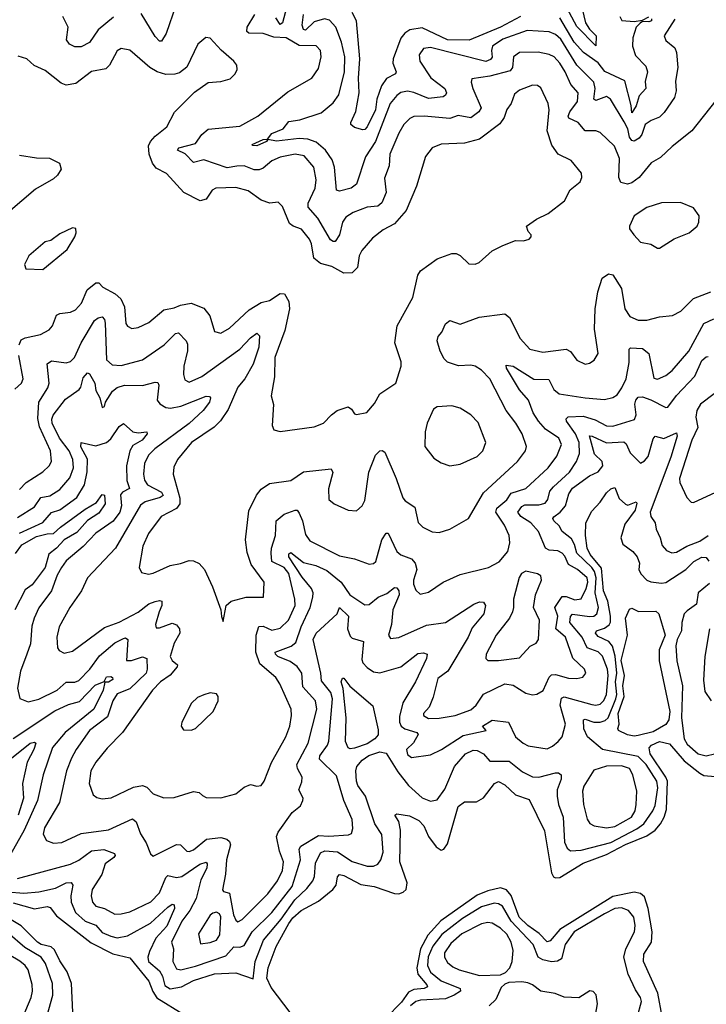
# Model space of a CAD drawing. Extents: x 1246230 to 1426786, y 660032 to 763141.
# Tile 480 of 566: x 1409155 to 1412396, y 698632 to 703280. Entities that reach past the tile are written whole.
import ezdxf

# ---------------------------------------------------------------- set-up
doc = ezdxf.new("R2010")
doc.units = 0

msp = doc.modelspace()

# ---------------------------------------------------------------- linework, layer by layer
at = {"layer": '0CON10XD'}
for points in [[(1411802.5, 703365), (1411826.6, 703265), (1411845, 703235.5), (1411876.6, 703205), (1411875, 703156.7), (1411785, 703247.6), (1411715, 703379.1)], [(1409892.6, 703347.4), (1409846.8, 703215), (1409825, 703178.8), (1409815, 703178.6), (1409795, 703200.9), (1409729.3, 703309.3)], [(1410414.3, 703335.7), (1410395, 703265.7), (1410385, 703257.2), (1410365, 703288.8)], [(1411175.1, 703185.1), (1411055, 703242.4), (1410997.1, 703232.9), (1410972.5, 703217.5), (1410955, 703193.8), (1410918.1, 703095), (1410916.8, 703075), (1410931.8, 703035), (1410929.4, 703025), (1410886.8, 703003.2), (1410862.3, 702967.7), (1410841, 702905), (1410835.4, 702855), (1410795, 702774.6), (1410785, 702762.6), (1410775, 702760.5), (1410735, 702771.6), (1410717.8, 702785), (1410718.2, 702795), (1410742.5, 702847.5), (1410757.6, 702935), (1410753.9, 703005), (1410760.2, 703095), (1410745.2, 703275.2), (1410724, 703315)], [(1409597.4, 703292.6), (1409525, 703232.7), (1409485, 703173.3), (1409445, 703152.3), (1409415, 703152.1), (1409390, 703165), (1409375.6, 703185), (1409383.9, 703245), (1409358.6, 703295)], [(1412441.4, 702898.6), (1412328.1, 702755), (1412235, 702682.5), (1412179.7, 702630.3), (1412136.5, 702605), (1412078.5, 702535), (1412045, 702510), (1412024, 702504), (1411992.6, 702512.6), (1411983.9, 702536.1), (1411985.6, 702625), (1411963, 702683), (1411895, 702747.8), (1411875, 702756.5), (1411825, 702756.5), (1411790.8, 702795), (1411747.3, 702815), (1411744.8, 702825), (1411752, 702845), (1411787.5, 702895), (1411791.3, 702935), (1411756.2, 702975), (1411730.2, 703035), (1411704.9, 703074.9), (1411677.5, 703105), (1411655, 703116.7), (1411603, 703127), (1411514, 703126), (1411486.8, 703105), (1411481.5, 703055), (1411471, 703039), (1411375, 703013.1), (1411289.5, 703000.5), (1411286.2, 702985), (1411293.6, 702955), (1411334, 702865), (1411322.7, 702845), (1411285, 702817.3), (1411225, 702828.4), (1411185, 702814.3), (1411064.7, 702825.3), (1411016, 702824), (1410996.4, 702813.6), (1410968.8, 702785), (1410945.3, 702745), (1410903, 702645), (1410898.8, 702591.2), (1410877.2, 702532.8), (1410885.3, 702465), (1410864, 702416), (1410845, 702400.3), (1410795, 702395.7), (1410729, 702371), (1410695, 702348.9), (1410679.5, 702325), (1410665, 702264.4), (1410645, 702233.5), (1410635, 702232.7), (1410621.9, 702241.9), (1410563.2, 702343.2), (1410516.8, 702395), (1410517.3, 702415), (1410549.7, 702485), (1410553.9, 702525), (1410543.1, 702585), (1410497.7, 702637.7), (1410455.3, 702645.3), (1410385, 702631.9), (1410345.2, 702614.8), (1410305, 702580), (1410285, 702571.7), (1410262.3, 702572.3), (1410215, 702590.9), (1410180.8, 702589.2), (1410135, 702581.2), (1410025, 702619.5), (1409975, 702606.6), (1409936.9, 702646.9), (1409900, 702665), (1409905.8, 702675), (1409985, 702695.6), (1410015, 702738.9), (1410045, 702763.5), (1410195, 702777.8), (1410280, 702825), (1410420.2, 702939.8), (1410535, 703004.4), (1410565, 703050), (1410578.8, 703105), (1410574.5, 703135), (1410555, 703156.9), (1410475, 703158.6), (1410413.3, 703195), (1410355, 703198.2), (1410304.8, 703214.8), (1410236.2, 703216.2), (1410228, 703225), (1410228.5, 703245), (1410265.7, 703304.3)], [(1412246.9, 703283.1), (1412196.5, 703205), (1412205, 703181.9), (1412248, 703148), (1412255.5, 703125.5), (1412261.9, 703055), (1412250.3, 702989.7), (1412254.5, 702944.4), (1412246.3, 702913.6), (1412197.8, 702842.2), (1412175, 702820.5), (1412135.3, 702804.7), (1412108.1, 702785), (1412092.2, 702737.8), (1412078.7, 702721.4), (1412055, 702707.3), (1412045, 702709.6), (1412033.8, 702726.1), (1412025, 702764.6), (1412008.7, 702798.7), (1411943.8, 702905), (1411925, 702917.8), (1411875, 702899.6), (1411865.7, 702905), (1411872, 702955), (1411865.4, 702985.4), (1411785, 703065.2), (1411709.1, 703189.1), (1411685, 703210), (1411655, 703222.4), (1411550.3, 703229.7), (1411435, 703188.9), (1411387.7, 703155), (1411381.6, 703135), (1411385, 703104.2), (1411377.3, 703092.7), (1411355, 703083.7), (1411095, 703148.4), (1411061.4, 703145), (1411040.9, 703115), (1411043.8, 703085), (1411095.9, 703005.9), (1411162.1, 702955), (1411170, 702935), (1411165.7, 702924.3), (1411153.4, 702916.6), (1411085, 702909.2), (1411015, 702937.4), (1410985, 702942.3), (1410955, 702936.8), (1410935, 702922.8), (1410903.9, 702885), (1410834.6, 702705.4), (1410787.1, 702632.9), (1410745, 702504.2), (1410720, 702485), (1410665, 702471.4), (1410651.4, 702475), (1410640.6, 702585), (1410629.5, 702619.5), (1410598.1, 702665), (1410555, 702702.9), (1410515, 702716.7), (1410475, 702720.2), (1410367, 702707), (1410325.9, 702714.1), (1410320, 702705), (1410275, 702685.7), (1410256, 702686), (1410251.9, 702691.9), (1410304.3, 702715), (1410325, 702715.7), (1410346.1, 702743.9), (1410398.5, 702765), (1410425, 702800), (1410477.9, 702807.9), (1410578.5, 702841.5), (1410635, 702887.3), (1410661.8, 702925), (1410688.3, 703035), (1410690.6, 703105), (1410675, 703174.4), (1410647.9, 703245), (1410617.9, 703277.9), (1410594.2, 703284.2), (1410545, 703270.5), (1410505, 703231.4), (1410495, 703234.3), (1410488.4, 703255), (1410495.4, 703305.4)], [(1411518.5, 703295), (1411425, 703245.5), (1411276.9, 703183.1), (1411175.1, 703185.1)], [(1412138, 703285), (1412137.8, 703275), (1412125, 703269.8), (1412095, 703272.3), (1412084.5, 703264.5), (1412065.5, 703245), (1412049.4, 703195), (1412047.2, 703155), (1412061.9, 703111.9), (1412110.6, 703060.6), (1412119.2, 703035), (1412107.9, 702987.9), (1412111.1, 702955), (1412079.4, 702920.6), (1412065, 702873.2), (1412045, 702840), (1412041.9, 702875), (1412012, 702992), (1411916.4, 703036.4), (1411885, 703077.5), (1411815.8, 703125.8), (1411772.4, 703175), (1411705, 703288.6)], [(1411987.3, 703295), (1411996.9, 703276.9), (1412055, 703271.9), (1412095, 703278.2), (1412125, 703293.3)], [(1409153, 701745), (1409161.6, 701768.4), (1409180.7, 701779.2), (1409254, 701795), (1409295, 701815.6), (1409310.9, 701835), (1409329.5, 701885), (1409345, 701893.1), (1409395, 701900), (1409418.5, 701911.5), (1409447.6, 701942.4), (1409474.4, 702005.6), (1409515, 702038), (1409528.3, 702038.3), (1409548.5, 702018.5), (1409606.2, 701986.2), (1409632.4, 701962.4), (1409650.7, 701925), (1409657, 701847), (1409665, 701834.3), (1409685, 701823.1), (1409715, 701827.8), (1409765, 701850.5), (1409835, 701911.1), (1409885, 701920.7), (1409915, 701933.2), (1409965, 701942.2), (1410025, 701918.9), (1410052.5, 701882.5), (1410075, 701808), (1410105, 701801.1), (1410145, 701823.5), (1410239.1, 701910.9), (1410295.2, 701944.8), (1410335, 701954.7), (1410385, 701987.1), (1410405, 701986.7), (1410425, 701950.8), (1410428.2, 701915), (1410406.8, 701813.2), (1410359.2, 701685), (1410357.9, 701595), (1410342, 701505), (1410354, 701464), (1410347.1, 701365), (1410354.2, 701345), (1410385, 701337.1), (1410545, 701358.9), (1410590, 701375), (1410626.7, 701415), (1410653.8, 701435), (1410705, 701452.2), (1410722.1, 701442.1), (1410735, 701420), (1410745, 701416.2), (1410794.2, 701425.8), (1410830.7, 701469.3), (1410855.8, 701515), (1410930, 701565), (1410955.8, 701645), (1410955.7, 701665), (1410926.5, 701755), (1410937.1, 701835), (1411011.1, 701968.9), (1411034.7, 702075), (1411047.3, 702095), (1411125, 702152.2), (1411195, 702176.9), (1411215, 702176.9), (1411235, 702167.1), (1411275, 702128), (1411305, 702127.1), (1411323.8, 702135), (1411385, 702190), (1411435, 702214), (1411495, 702237.5), (1411533, 702237), (1411560, 702245), (1411570, 702255), (1411570, 702265), (1411555, 702280), (1411547.5, 702305), (1411595, 702338.8), (1411650, 702365), (1411726.7, 702425), (1411753.3, 702476.7), (1411800, 702515), (1411808.1, 702535), (1411806.4, 702556.4), (1411757.5, 702615), (1411696.2, 702646.2), (1411667.5, 702687.5), (1411644.6, 702755), (1411653.6, 702855), (1411648.9, 702885), (1411615, 702958.8), (1411599.7, 702969.7), (1411575, 702970.8), (1411515, 702947.5), (1411490.9, 702929.1), (1411475.8, 702885), (1411455, 702856.2), (1411441.8, 702818.2), (1411422, 702788.1), (1411325, 702716.9), (1411255, 702698.1), (1411145, 702693.1), (1411102, 702675), (1411070.8, 702635), (1411028.8, 702495), (1410979.7, 702380.2), (1410924, 702316), (1410871.1, 702288.9), (1410820.3, 702249.7), (1410769.9, 702190.1), (1410758.2, 702165), (1410749.3, 702110.7), (1410725, 702085.9), (1410685, 702083.4), (1410628, 702115), (1410575, 702129.2), (1410542.9, 702155), (1410532.7, 702222.7), (1410523.8, 702245), (1410485, 702291.2), (1410445.8, 702305.8), (1410428.9, 702318.9), (1410395, 702398), (1410375, 702419.2), (1410335.6, 702414.4), (1410295, 702427.9), (1410233.3, 702473.3), (1410175, 702488.2), (1410081.2, 702485), (1410064.3, 702475), (1410035, 702432.5), (1410007.5, 702425), (1409930, 702465), (1409848, 702555), (1409799.1, 702579.1), (1409782.4, 702602.4), (1409766.1, 702645), (1409763.2, 702685), (1409772.3, 702705), (1409795, 702730.5), (1409850.6, 702775), (1409885.9, 702844.1), (1409980.9, 702939.1), (1410045, 702984), (1410105, 702989.2), (1410149.1, 703000.9), (1410172.5, 703025), (1410182.5, 703045), (1410180, 703065), (1410166.2, 703085), (1410106.8, 703136.8), (1410055, 703193.8), (1410034.1, 703195.9), (1409996.7, 703165), (1409943.8, 703056.2), (1409909.7, 703030.3), (1409887, 703023), (1409845, 703022.5), (1409804.2, 703035), (1409769.4, 703055), (1409675, 703135.8), (1409635, 703144.2), (1409615, 703134), (1409578.5, 703065), (1409561.8, 703048.3), (1409495, 703036.2), (1409420.9, 702979.1), (1409375, 702971.5), (1409351.2, 702981.2), (1409275, 703040), (1409223.7, 703063.7), (1409188.8, 703095), (1409148.1, 703108.1)], [(1409155, 702640.8), (1409235, 702628.8), (1409296.8, 702626.8), (1409343.2, 702603.2), (1409351.4, 702575), (1409333.7, 702546.3), (1409315, 702529.4), (1409229.8, 702480.2), (1409034.4, 702315.6)], [(1412175, 702202.5), (1412245, 702246.2), (1412315, 702274), (1412353.3, 702305), (1412361.2, 702325), (1412362, 702355), (1412335, 702392), (1412275, 702417.5), (1412185, 702415.6), (1412115, 702393.3), (1412056, 702355), (1412033.3, 702305), (1412033.9, 702293.9), (1412053.3, 702265), (1412085, 702230), (1412135, 702220), (1412165, 702202.5), (1412175, 702202.5)], [(1409265, 702101.4), (1409378.8, 702195), (1409416.2, 702255), (1409422.5, 702275), (1409420, 702295), (1409405, 702297.5), (1409345, 702270), (1409302, 702238), (1409275, 702232), (1409198.8, 702165), (1409177.5, 702125), (1409183.6, 702103.6), (1409265, 702101.4)], [(1410217.5, 701585), (1410185.3, 701545), (1410140, 701440), (1410103.7, 701386.3), (1410073, 701356.9), (1409966.4, 701285), (1409900, 701205), (1409882.7, 701167.3), (1409879.6, 701135), (1409911, 701021), (1409911.8, 700995), (1409895, 700973.1), (1409823.8, 700935), (1409762.7, 700855), (1409737.1, 700795), (1409720, 700695), (1409730, 700670), (1409762.7, 700662.7), (1409785, 700667.1), (1409865, 700704.5), (1409915, 700712.5), (1409955, 700727.8), (1409976.3, 700726.3), (1410002.7, 700712.7), (1410026.9, 700685), (1410065, 700603.3), (1410104.2, 700495), (1410107.5, 700462.5), (1410115, 700440), (1410130, 700515), (1410154.2, 700535.8), (1410225, 700553.8), (1410306.2, 700555), (1410310, 700625), (1410248, 700708), (1410228.5, 700765), (1410221.5, 700825), (1410237.4, 700962.6), (1410273.8, 701036.2), (1410295, 701064.5), (1410335, 701090.9), (1410435, 701105.5), (1410495, 701145.4), (1410625, 701160), (1410632.9, 701142.9), (1410613.5, 701065), (1410614, 701015), (1410640, 700995), (1410705, 700964.3), (1410745, 700962), (1410772.5, 700985), (1410785, 701010), (1410802.8, 701145), (1410835, 701224.3), (1410855, 701244.4), (1410866.5, 701246.5), (1410878.2, 701238.2), (1410931.8, 701115), (1410963.8, 701023.8), (1410975, 701008.9), (1411019.6, 700979.5), (1411036.4, 700906.4), (1411058, 700885), (1411102.6, 700862.6), (1411135, 700858.9), (1411186.2, 700875), (1411273.8, 700926.2), (1411343.9, 701046.1), (1411504.5, 701195), (1411541.9, 701245), (1411546.7, 701265), (1411526.2, 701325), (1411497.8, 701375), (1411450.7, 701435), (1411375, 701585.4), (1411335, 701626.2), (1411305, 701645.3), (1411285, 701649.7), (1411225.7, 701645.8), (1411175, 701663.9), (1411159.1, 701679.1), (1411140.7, 701715), (1411125.4, 701765), (1411130, 701785), (1411147.3, 701805), (1411165, 701844), (1411185, 701860.8), (1411235, 701842.9), (1411324.6, 701875.4), (1411445, 701891.1), (1411466.7, 701875), (1411517.5, 701775), (1411562.9, 701725), (1411625, 701711.5), (1411735, 701724.3), (1411754.4, 701714.4), (1411785, 701673.8), (1411825, 701654.3), (1411845, 701659.2), (1411866.4, 701673.6), (1411885.5, 701704.5), (1411868.8, 701818.8), (1411870.9, 701915), (1411884.6, 701995), (1411905, 702060), (1411935, 702080), (1411955, 702076), (1411995, 702011.2), (1412011.1, 701915), (1412035, 701880), (1412075, 701862.3), (1412115, 701861.8), (1412175, 701877.8), (1412236.6, 701883.4), (1412276, 701904), (1412335, 701964.6), (1412417.1, 701995)], [(1409145, 700930), (1409225, 700980.8), (1409254.6, 701025), (1409297.8, 701032.2), (1409345, 701062.8), (1409392, 701118), (1409410, 701165), (1409406, 701205), (1409388.6, 701245), (1409342.6, 701305), (1409309.4, 701375), (1409307.1, 701395), (1409313.5, 701413.5), (1409371.5, 701488.5), (1409436.1, 701535), (1409444.3, 701545.8), (1409455, 701590), (1409475, 701613.3), (1409485, 701609.2), (1409510, 701565), (1409515, 701530), (1409534.4, 701495), (1409545, 701450), (1409555, 701453.8), (1409560.8, 701475), (1409592.7, 701527.3), (1409615, 701544.6), (1409650, 701555), (1409735, 701554.2), (1409795, 701570), (1409807.3, 701567.3), (1409811.5, 701555), (1409805, 701484), (1409816.8, 701466.7), (1409845, 701450), (1409867, 701446.9), (1409915.3, 701455.3), (1410035, 701502.7), (1410051.9, 701501.9), (1410056.2, 701495), (1410051.2, 701475), (1410022, 701435), (1409955, 701374.5), (1409792.9, 701255), (1409763.2, 701225), (1409744.7, 701185), (1409740, 701135), (1409743.8, 701106.2), (1409758, 701085), (1409825, 701049.8), (1409833.3, 701035), (1409818.6, 701025), (1409748.2, 701005), (1409725, 700988.8), (1409608, 700785), (1409476.2, 700645), (1409447.5, 700585), (1409391.8, 700505), (1409342.3, 700415), (1409330.4, 700365), (1409334.4, 700315), (1409342.1, 700302.1), (1409365, 700290.6), (1409405, 700300), (1409555, 700410.7), (1409625, 700436.3), (1409715, 700484.3), (1409765, 700522.2), (1409795, 700534.2), (1409815, 700539.2), (1409825.5, 700535), (1409826.5, 700515), (1409813.7, 700485), (1409797.1, 700425), (1409800.2, 700410.2), (1409815, 700409.1), (1409875, 700431.3), (1409895, 700424.5), (1409910.4, 700405), (1409911.3, 700385), (1409885, 700336.9), (1409865.3, 700275), (1409875, 700255.5), (1409899.5, 700235), (1409898.8, 700225), (1409865, 700186.5), (1409820.3, 700155), (1409782.5, 700115), (1409641.2, 699915), (1409568.2, 699841.8), (1409515, 699775.5), (1409491.6, 699735), (1409483.8, 699675), (1409501.8, 699621.8), (1409519.2, 699609.2), (1409545, 699603.1), (1409586.6, 699606.6), (1409693, 699657), (1409735, 699664.5), (1409755, 699656.9), (1409785, 699625.8), (1409835, 699607.5), (1409885, 699609.4), (1409975, 699636.7), (1410001.8, 699631.8), (1410017.9, 699617.9), (1410035, 699608.1), (1410105, 699606.4), (1410175, 699626.4), (1410215, 699658), (1410245, 699670), (1410275, 699662.2), (1410295, 699665.7), (1410310, 699685), (1410344.2, 699774.2), (1410411.5, 699895), (1410430.3, 699945), (1410438.7, 699995), (1410436.1, 700025), (1410383.2, 700145), (1410363.6, 700175), (1410289.5, 700239.5), (1410270.2, 700295), (1410271, 700375), (1410283.8, 700416.1), (1410305, 700416.7), (1410345, 700398.4), (1410385, 700407.5), (1410424.8, 700445.2), (1410456.1, 700515), (1410454.3, 700545), (1410425, 700665.4), (1410404.1, 700694.1), (1410345, 700722.3), (1410342.6, 700762.6), (1410343.7, 700786.3), (1410362.1, 700845), (1410366, 700914), (1410403.8, 700946.2), (1410455.6, 700965.6), (1410465, 700964.4), (1410475, 700950.8), (1410490.3, 700915), (1410505, 700850), (1410525, 700820), (1410665, 700748.9), (1410735.4, 700735.4), (1410805, 700710.8), (1410825, 700712.5), (1410836.9, 700723.1), (1410864.3, 700825.7), (1410885, 700857.1), (1410895, 700855.7), (1410935, 700769.2), (1410953.5, 700753.5), (1411005, 700735.7), (1411022.2, 700715), (1411029.8, 700685), (1411014.7, 700635), (1411014.7, 700615), (1411025, 700587.5), (1411045, 700568.1), (1411085, 700578.5), (1411154.7, 700625.3), (1411235, 700661.4), (1411368.8, 700695), (1411418.6, 700721.4), (1411459.3, 700770.7), (1411469.1, 700810.9), (1411465.4, 700845), (1411444.1, 700895), (1411402.1, 700955), (1411406.7, 700975), (1411455, 701013.5), (1411475, 701046), (1411545, 701068.1), (1411650.4, 701165), (1411690.6, 701219.4), (1411712.2, 701275), (1411700.4, 701305), (1411636.8, 701346.8), (1411604.2, 701385), (1411578.7, 701425), (1411556.1, 701485), (1411515, 701532.7), (1411453.3, 701635), (1411451.2, 701648.8), (1411485, 701644.4), (1411582.7, 701582.7), (1411652.3, 701582.4), (1411675.9, 701535), (1411702.2, 701515), (1411824.6, 701495.4), (1411915, 701486.8), (1411955, 701496.2), (1411975, 701508.9), (1411998.1, 701541.9), (1412017.8, 701585), (1412032.6, 701662.6), (1412032, 701725), (1412038, 701732), (1412095, 701727.7), (1412124.5, 701705), (1412148.9, 701588.9), (1412165, 701583.8), (1412205, 701600.8), (1412235.2, 701624.8), (1412313.3, 701715), (1412384.5, 701845.5), (1412432.1, 701867.9)], [(1409155, 701062.7), (1409186.7, 701095), (1409265, 701145.5), (1409295, 701174.4), (1409305.4, 701195), (1409300.6, 701245), (1409249, 701359), (1409241.7, 701398.3), (1409246, 701475), (1409287.6, 701542.5), (1409294.2, 701565), (1409284.6, 701655.4), (1409305, 701669.5), (1409375, 701661.2), (1409395, 701666.4), (1409413.9, 701686.1), (1409445.6, 701755.6), (1409509, 701861), (1409525, 701873.6), (1409545, 701877.3), (1409555, 701865.7), (1409558.2, 701848.2), (1409564.7, 701675), (1409591.2, 701651.2), (1409635, 701648.6), (1409735.7, 701674.3), (1409837.7, 701745), (1409891.5, 701798.5), (1409905, 701801.5), (1409940.8, 701765), (1409948, 701748), (1409947.8, 701717.8), (1409930, 701645), (1409928, 701605), (1409935, 701580.8), (1409955, 701569.6), (1410015, 701596.4), (1410195, 701725.3), (1410245, 701778.2), (1410275, 701800.8), (1410288, 701788), (1410284.7, 701735), (1410257, 701655), (1410217.5, 701585)], [(1409133, 701537), (1409164.2, 701565), (1409172.5, 701585), (1409150.8, 701695)], [(1410945, 700364.6), (1411075, 700421.8), (1411165, 700434.5), (1411298.1, 700521.9), (1411325, 700531.8), (1411345, 700530), (1411354.6, 700514.5), (1411345.3, 700475), (1411290.9, 700409.1), (1411271.3, 700365), (1411176.2, 700205), (1411129.6, 700170.4), (1411107.5, 700082.5), (1411087.7, 700035), (1411060.6, 700005), (1411061.1, 699995), (1411085, 699980.9), (1411135, 699983.9), (1411210.6, 699995), (1411285, 700021.8), (1411309.3, 700045), (1411345, 700096.2), (1411445, 700145.8), (1411485, 700138.2), (1411545, 700100.6), (1411575, 700092.5), (1411596, 700096), (1411625.6, 700114.4), (1411653.8, 700176.2), (1411665, 700187.2), (1411685, 700189.2), (1411745, 700172.1), (1411785, 700170), (1411813.4, 700176.6), (1411828.1, 700195), (1411821.4, 700215), (1411766.6, 700266.6), (1411731.1, 700365), (1411685.6, 700405), (1411695.7, 700465), (1411680.7, 700505), (1411715, 700557.6), (1411735, 700556.8), (1411775, 700541.1), (1411805, 700546.7), (1411829.7, 700595), (1411836.5, 700625), (1411833.4, 700645), (1411788.6, 700685), (1411745, 700708.6), (1411727.8, 700747.8), (1411715, 700762.5), (1411695, 700772.7), (1411655, 700775.8), (1411637.1, 700785), (1411604.6, 700865), (1411567.7, 700905), (1411520, 700935), (1411506.6, 700955), (1411525, 700981.6), (1411539.1, 700990.9), (1411605, 700989.8), (1411635, 700998.2), (1411647.7, 701015), (1411657.8, 701055), (1411675, 701075.8), (1411750.2, 701145), (1411782.9, 701195), (1411797.7, 701232.3), (1411795.2, 701285), (1411778.2, 701325), (1411736.2, 701385), (1411734.6, 701395.5), (1411743.8, 701405), (1411815, 701408.3), (1411870.7, 701390.7), (1411925, 701363.5), (1411955, 701361.9), (1412057.4, 701392.6), (1412064.7, 701415), (1412058.3, 701465), (1412063.6, 701485), (1412075, 701499), (1412095, 701500.2), (1412135, 701486.6), (1412205, 701449.3), (1412215, 701451.3), (1412255, 701505.8), (1412342.1, 701597.9), (1412375, 701671.1), (1412395, 701689.5), (1412405, 701691.1)], [(1412433.2, 701515), (1412369.1, 701465), (1412350.9, 701435), (1412346.2, 701403.8), (1412356.5, 701355), (1412328.1, 701295), (1412269.2, 701115), (1412271.5, 701095), (1412304.6, 701024.6), (1412325, 701002.9), (1412335, 701001.4), (1412460.9, 701059.1)], [(1411185, 701174.4), (1411235, 701182.9), (1411315, 701218.6), (1411341.4, 701245), (1411355.8, 701285), (1411319.1, 701379.1), (1411284.5, 701414.5), (1411235, 701445.8), (1411195, 701457.1), (1411125, 701452.5), (1411108.6, 701441.4), (1411079.2, 701375), (1411069.2, 701335), (1411068, 701265), (1411110, 701210), (1411145, 701188.1), (1411185, 701174.4)], [(1409155, 700857.2), (1409265, 700906.5), (1409305, 700954.8), (1409345, 700966.1), (1409425.7, 701025), (1409461.3, 701085), (1409474.6, 701145.4), (1409475.2, 701205.2), (1409444.2, 701264.2), (1409445.8, 701284.2), (1409515, 701269.5), (1409565, 701284.5), (1409585, 701302.2), (1409625, 701360.5), (1409645, 701374.4), (1409689.2, 701335), (1409715, 701330.3), (1409755, 701335.6), (1409756.4, 701325), (1409733.5, 701295), (1409689.4, 701270.6), (1409674.7, 701245.3), (1409659.8, 701175), (1409661.2, 701105), (1409673, 701067), (1409640.6, 701049.4), (1409631.9, 701038.1), (1409636.3, 700985), (1409628.5, 700955), (1409597.1, 700912.9), (1409515, 700855.8), (1409455, 700793.8), (1409374.4, 700725.6), (1409352.1, 700695), (1409331.7, 700658.3), (1409305.7, 700584.3), (1409246.5, 700503.5), (1409224.1, 700455.9), (1409212.8, 700417.2), (1409206.1, 700333.9), (1409189.3, 700285), (1409158.7, 700205), (1409144.7, 700124.7), (1409155.5, 700075.5), (1409195, 700059.5), (1409245, 700073.4), (1409331.9, 700115), (1409375, 700152.6), (1409415, 700153.5), (1409435, 700160.6), (1409486.8, 700215), (1409532.8, 700277.2), (1409605, 700338.2), (1409645, 700359.3), (1409655, 700362.5), (1409665.3, 700355), (1409659.2, 700255), (1409683.8, 700255), (1409735, 700272), (1409755.3, 700265.3), (1409757.7, 700215), (1409752.7, 700195), (1409675, 700121.1), (1409615, 700097.6), (1409595.3, 700065), (1409569.9, 699990.1), (1409484.7, 699925), (1409422.5, 699835), (1409399.3, 699795), (1409377, 699735), (1409343.4, 699585), (1409272.6, 699465), (1409266.9, 699435), (1409282.5, 699405), (1409315, 699393.8), (1409355, 699395.4), (1409445, 699439.2), (1409575, 699456.4), (1409687.4, 699507.4), (1409705, 699494.3), (1409725, 699437.5), (1409751.9, 699395), (1409773, 699343), (1409785, 699331.2), (1409895, 699386.2), (1409915, 699384.5), (1409945, 699355.8), (1409955, 699353.6), (1409975, 699362.3), (1410037.8, 699412.2), (1410105, 699419.8), (1410132.4, 699412.4), (1410145, 699400.9), (1410149.6, 699385), (1410130.8, 699315), (1410126.9, 699246.9), (1410112.1, 699172.1), (1410117.5, 699165), (1410146.3, 699156.3), (1410164.9, 699054.9), (1410175, 699030), (1410185, 699021.8), (1410205, 699032.2), (1410326.8, 699153.2), (1410372.9, 699215), (1410395, 699263.3), (1410401, 699305), (1410381.4, 699355), (1410368, 699425), (1410375.9, 699445), (1410442.1, 699537.9), (1410480, 699570), (1410492.5, 699595), (1410492.9, 699605), (1410472.5, 699645), (1410487.4, 699682.6), (1410488, 699705), (1410465.8, 699745), (1410463.3, 699765), (1410517.2, 699865), (1410558.4, 700025), (1410551.3, 700065), (1410491.7, 700131.7), (1410486.5, 700195), (1410465, 700227.8), (1410431.3, 700251.3), (1410374.5, 700275), (1410362.7, 700285), (1410361.1, 700295), (1410437.1, 700322.9), (1410459.3, 700340.7), (1410483.7, 700415), (1410526.4, 700505), (1410538.4, 700555), (1410540, 700575), (1410532.5, 700595), (1410489, 700649), (1410426.1, 700745), (1410425, 700759.4), (1410434.4, 700765.6), (1410495, 700717.6), (1410553.4, 700703.4), (1410605, 700680.2), (1410673.2, 700625), (1410714.2, 700565), (1410785, 700518.5), (1410805, 700519.1), (1410846.9, 700555), (1410888.2, 700571.8), (1410925, 700600), (1410935, 700598.5), (1410945.6, 700585), (1410946.5, 700565), (1410917.2, 700495), (1410909.5, 700425), (1410896.7, 700375), (1410905, 700360), (1410945, 700364.6)], [(1409145, 699225.7), (1409395, 699293.5), (1409435, 699312.3), (1409495, 699357.4), (1409552.9, 699362.9), (1409602.9, 699345), (1409606.2, 699335), (1409599.1, 699325), (1409558.2, 699295), (1409543.8, 699245), (1409496.7, 699175), (1409492, 699145), (1409499.6, 699115), (1409515, 699096.2), (1409555, 699084.1), (1409605, 699058.4), (1409635, 699058.8), (1409675, 699068.8), (1409775, 699116.5), (1409815, 699158.2), (1409845, 699231.5), (1409855, 699240), (1409895, 699231.2), (1409920.9, 699235), (1410005, 699293.4), (1410035, 699303.1), (1410040.4, 699295), (1410038.2, 699275), (1410010.4, 699219.6), (1409987.8, 699132.2), (1409959, 699075), (1409921.4, 699025), (1409871.5, 698925), (1409880.8, 698895), (1409877.6, 698835), (1409895, 698799.5), (1409916.2, 698795), (1409985, 698812.1), (1410128.1, 698861.9), (1410166.2, 698903.8), (1410195, 698902.4), (1410215, 698909.7), (1410252.9, 698975), (1410346, 699065), (1410441.5, 699188.5), (1410480.8, 699315), (1410474.7, 699365), (1410481.9, 699378.1), (1410565, 699429.4), (1410615, 699426.3), (1410707.5, 699432.5), (1410720.9, 699439.1), (1410727.7, 699462.3), (1410724.3, 699505), (1410685, 699593.8), (1410650.2, 699710.2), (1410570.1, 699790.1), (1410571.9, 699805), (1410608.3, 699855), (1410615.2, 699875), (1410632.1, 700075), (1410624.5, 700105), (1410579.1, 700159.1), (1410576.4, 700195), (1410540.6, 700355), (1410555.3, 700384.7), (1410654.1, 700475), (1410665, 700505.4), (1410707.8, 700465), (1410702.7, 700405), (1410715, 700370.9), (1410725, 700360.4), (1410777.5, 700345), (1410770.7, 700260.7), (1410774.8, 700244.8), (1410795, 700222.1), (1410825, 700202.3), (1410855, 700197.8), (1410877.3, 700202.7), (1410954.2, 700225.8), (1411035, 700288), (1411061.2, 700291.2), (1411078, 700285), (1411076.2, 700265), (1411024.2, 700155), (1410963.5, 700055), (1410948.7, 699991.3), (1410948.2, 699965), (1410956.1, 699945), (1410973.5, 699933.5), (1411030, 699915), (1411035.6, 699905.6), (1411013.3, 699866.7), (1410980.4, 699835), (1410985, 699812.2), (1411005, 699798.2), (1411095, 699809.4), (1411145.8, 699835), (1411248.8, 699901.2), (1411357.5, 699925), (1411340, 699945), (1411385, 699974.1), (1411462.2, 699965), (1411495.6, 699895.6), (1411531.2, 699865), (1411555, 699853.1), (1411645, 699838.9), (1411669.7, 699850.2), (1411696.5, 699873.5), (1411716.4, 699895), (1411731.6, 699955), (1411705.6, 700045), (1411712.1, 700077.9), (1411725, 700084.2), (1411855, 700048), (1411875, 700044.8), (1411895, 700049.7), (1411912.7, 700067.3), (1411925.2, 700095), (1411932.9, 700185), (1411929.5, 700215), (1411906.4, 700276.4), (1411885, 700296.3), (1411833.7, 700315), (1411810, 700365), (1411751.5, 700435), (1411755, 700462.9), (1411765, 700473.5), (1411845, 700462.4), (1411865.4, 700464.6), (1411879.7, 700475), (1411886.9, 700505), (1411871.8, 700575), (1411875.7, 700645.7), (1411868.8, 700675), (1411855.9, 700695), (1411785, 700762.6), (1411773.7, 700803.7), (1411759.5, 700829.5), (1411715.4, 700865), (1411701.7, 700891.7), (1411676.2, 700915), (1411670.9, 700925), (1411676.4, 700933.6), (1411705.8, 700955), (1411732.1, 700985), (1411747.6, 701042.5), (1411765, 701068.7), (1411845, 701127.3), (1411885, 701146.4), (1411907.1, 701175), (1411904.5, 701195), (1411868.7, 701228.7), (1411844.8, 701315.2), (1411857.1, 701315), (1411925, 701282.4), (1412007.1, 701287.1), (1412017.5, 701277.5), (1412036, 701235), (1412085, 701186.5), (1412105, 701197.3), (1412120.9, 701219.1), (1412145, 701302), (1412155, 701314.2), (1412195, 701303.8), (1412255, 701330), (1412258.5, 701315), (1412228.1, 701215), (1412131.4, 700955), (1412134.4, 700934.4), (1412154.6, 700905), (1412159.3, 700875), (1412178.2, 700835), (1412187.5, 700797.5), (1412207.5, 700775), (1412233.8, 700763.8), (1412255, 700766.2), (1412304.8, 700795.2), (1412365, 700819.2), (1412405, 700845.7)], [(1409135, 700761.1), (1409165, 700801.1), (1409235, 700840.7), (1409285, 700854), (1409315, 700854.4), (1409348.4, 700885), (1409465, 700970), (1409518.5, 701001.5), (1409545, 701039.2), (1409556.2, 701036.2), (1409558.6, 700995), (1409529.2, 700950.8), (1409475, 700915.5), (1409425, 700860), (1409365.1, 700824.9), (1409328.5, 700785), (1409292.3, 700757.7), (1409274.9, 700695), (1409215, 700612.4), (1409181.7, 700588.3), (1409132.8, 700495)], [(1411895, 699964.1), (1411918.1, 699971.9), (1411932.4, 699985), (1411969, 700075), (1411973.8, 700095), (1411967.9, 700155), (1411974.2, 700195.8), (1411965.8, 700275.8), (1411953.8, 700323.8), (1411935.3, 700345), (1411885, 700369.2), (1411873, 700385), (1411877.3, 700395), (1411915, 700408), (1411936.8, 700423.2), (1411943.3, 700436.7), (1411944.1, 700465), (1411931.9, 700535), (1411911.5, 700585), (1411901.5, 700691.5), (1411848.4, 700755), (1411834.3, 700785), (1411825.5, 700845), (1411826.8, 700905), (1411855, 700960.8), (1411895, 701003.3), (1411925, 701046.4), (1411945, 701066.2), (1411965, 701072), (1411985, 701020.8), (1412015, 700994), (1412025, 700988), (1412065, 701003.8), (1412068.5, 700998.5), (1412060, 700965), (1412011, 700899), (1411992.3, 700835), (1412002.5, 700805), (1412049.7, 700769.8), (1412069.7, 700745), (1412080.8, 700715), (1412077.8, 700685), (1412087.8, 700665), (1412115, 700634.6), (1412135, 700626.1), (1412185, 700620.3), (1412205, 700623.7), (1412298.9, 700685), (1412337.7, 700722.3), (1412375, 700743), (1412395, 700741.9), (1412408.1, 700725)], [(1411415, 700254.6), (1411515, 700267.5), (1411565, 700323.5), (1411592.3, 700337.7), (1411604.5, 700355), (1411608.9, 700445), (1411581.2, 700505), (1411590.5, 700565), (1411618.9, 700635), (1411615.7, 700655), (1411600, 700665), (1411543.5, 700676.5), (1411523.3, 700666.7), (1411512.1, 700647.9), (1411485.6, 700545), (1411486.7, 700505), (1411481.1, 700485), (1411466.7, 700455), (1411404.6, 700375), (1411357.8, 700285), (1411356, 700265), (1411365, 700256), (1411415, 700254.6)], [(1412411.7, 700618.3), (1412358.1, 700575), (1412349, 700521), (1412305, 700490.5), (1412292.3, 700475), (1412280.9, 700435), (1412278.4, 700395), (1412258.2, 700355), (1412252.9, 700325), (1412256.9, 700253.1), (1412283.4, 700135), (1412278.9, 699985), (1412291.5, 699885), (1412305, 699860), (1412357.5, 699815), (1412395, 699805.8), (1412435, 699815.3)], [(1412055, 699898.2), (1412023.6, 699905), (1411980.9, 699925), (1411979.1, 699935), (1411984.2, 699955), (1411979.6, 700005), (1412007.9, 700085), (1412001.8, 700135), (1412010, 700185), (1411994.9, 700255.1), (1412023.7, 700375), (1412014.5, 700455.5), (1412032.8, 700497.2), (1412045, 700501.8), (1412076, 700486), (1412158.3, 700488.3), (1412171.8, 700475), (1412202.2, 700375), (1412174.3, 700305.7), (1412173.9, 700253.9), (1412223.3, 700015), (1412218.7, 699975), (1412205, 699953.2), (1412145, 699918.7), (1412075, 699901.6), (1412055, 699898.2)], [(1412410.4, 700405), (1412389.2, 700275), (1412382.4, 700162.4), (1412388.9, 700108.9), (1412418.8, 700065)], [(1409125, 699887.4), (1409322, 700018), (1409385, 700047.3), (1409438.1, 700061.9), (1409511.4, 700138.6), (1409554.5, 700155.5), (1409565, 700177.7), (1409585, 700180), (1409593.6, 700175), (1409594.6, 700165), (1409575, 700153.1), (1409557, 700153), (1409549.7, 700115), (1409504.7, 700025.3), (1409370.6, 699915), (1409310, 699845), (1409266.2, 699715), (1409239.4, 699595), (1409176.2, 699453.8), (1409097.8, 699315)], [(1410715, 699838.3), (1410705, 699843.6), (1410692.9, 699872.9), (1410696.8, 699985), (1410682.8, 700122.7), (1410673.2, 700155), (1410678.3, 700171.7), (1410685, 700171.2), (1410713.5, 700133.5), (1410822.1, 700042.1), (1410847.3, 699927.3), (1410846.9, 699905), (1410830.9, 699885), (1410795, 699862.2), (1410735, 699841.9), (1410715, 699838.3)], [(1409965, 699926.7), (1409985, 699934), (1410068.8, 700015), (1410092.5, 700065), (1410092.5, 700085), (1410085, 700097.5), (1410055, 700102.5), (1410025, 700093.8), (1409995, 700081.2), (1409965.9, 700054.1), (1409921.2, 699965), (1409917.5, 699945), (1409928.3, 699928.3), (1409965, 699926.7)], [(1409019.5, 699169.5), (1409175, 699156.5), (1409245, 699163.7), (1409325, 699181.2), (1409375, 699205.2), (1409398.1, 699208.1), (1409406.7, 699195), (1409397.3, 699145), (1409398.3, 699115), (1409418.1, 699065), (1409465, 699025.2), (1409515, 699006.1), (1409545, 698971.1), (1409585, 698953.5), (1409615, 698946.2), (1409665, 698954.8), (1409772.3, 699015), (1409855, 699091.1), (1409875, 699104.5), (1409885, 699102.5), (1409886.5, 699085), (1409849.1, 699000.9), (1409798.2, 698945), (1409768.3, 698881.7), (1409760.3, 698855), (1409763.2, 698835), (1409815, 698789.6), (1409828.8, 698765), (1409840.4, 698720.4), (1409865, 698705.3), (1409918.6, 698715), (1409975.5, 698745), (1410075, 698776.2), (1410175, 698780.2), (1410257, 698753), (1410266.2, 698835), (1410306.3, 698935), (1410389.4, 699035), (1410453.4, 699125), (1410510.5, 699179.5), (1410538.4, 699215), (1410546.1, 699235), (1410551.8, 699298.2), (1410575, 699347.7), (1410595, 699356.9), (1410655, 699351.5), (1410725, 699306.7), (1410795, 699284.6), (1410825, 699284.7), (1410845, 699294.5), (1410860, 699315), (1410870.2, 699349.8), (1410864.3, 699434.3), (1410831.5, 699485), (1410787.7, 699615), (1410751, 699665), (1410745.2, 699685), (1410741.6, 699735), (1410747.2, 699755), (1410771.8, 699785), (1410803.3, 699806.7), (1410855, 699823.7), (1410885, 699818.1), (1410940.2, 699730.2), (1410990, 699665), (1411055, 699607.5), (1411095, 699591.8), (1411125, 699597.1), (1411161.5, 699648.5), (1411206.8, 699755), (1411260, 699815), (1411295, 699832.1), (1411315, 699831.1), (1411344.6, 699814.6), (1411375, 699780), (1411465, 699779.5), (1411529, 699729), (1411576.4, 699706.4), (1411605, 699704.4), (1411685, 699725.7), (1411698, 699725), (1411710.9, 699715), (1411711.5, 699695), (1411692.4, 699645), (1411691.8, 699615), (1411698.2, 699575), (1411721.2, 699515), (1411727.4, 699397.4), (1411738.9, 699368.9), (1411755, 699357.3), (1411805, 699360.2), (1411945, 699395.9), (1412068.9, 699461.1), (1412101.1, 699485), (1412143.6, 699545), (1412155, 699571.4), (1412167.9, 699655), (1412163, 699685), (1412112.7, 699765), (1412075, 699801.6), (1411905.7, 699835.7), (1411835.3, 699895), (1411817.8, 699932.2), (1411816, 699975), (1411825, 699979.1), (1411865, 699964.4), (1411895, 699964.1)], [(1409116.4, 699793.6), (1409205, 699864.7), (1409225, 699869.6), (1409231.9, 699865), (1409222.8, 699835), (1409191, 699775), (1409169.4, 699675), (1409172.9, 699605), (1409147.7, 699525)], [(1410461.9, 698555), (1410342.3, 698712.3), (1410321.1, 698755), (1410327.9, 698805), (1410365.3, 698904.7), (1410425.9, 699014.1), (1410445, 699040.4), (1410484.1, 699075.9), (1410565, 699120), (1410634, 699175), (1410649.7, 699195), (1410656.1, 699233.9), (1410665.5, 699244.5), (1410685, 699240.8), (1410765, 699198.1), (1410828.2, 699188.2), (1410925, 699155.8), (1410945, 699154.2), (1410965, 699161.3), (1410979.1, 699175), (1410984.4, 699205), (1410949.3, 699305), (1410952.7, 699455), (1410945.4, 699495.4), (1410926.7, 699525), (1410935, 699531.2), (1410995, 699522.5), (1411039.5, 699499.5), (1411063.3, 699475), (1411085.2, 699425.2), (1411121.5, 699375), (1411145, 699360), (1411156.9, 699365), (1411175, 699390), (1411225, 699565.5), (1411255, 699588.9), (1411311.3, 699588.7), (1411345, 699607.7), (1411395.6, 699674.4), (1411415, 699683.5), (1411445, 699668.4), (1411495, 699620.6), (1411559.6, 699599.6), (1411631.7, 699451.7), (1411665, 699252.9), (1411675, 699233.8), (1411685, 699228.9), (1411705, 699231.7), (1411815, 699299.1), (1411925, 699339.3), (1412015, 699386.1), (1412115, 699427.6), (1412154.1, 699455), (1412180.3, 699485), (1412196.9, 699515), (1412207.6, 699552.4), (1412213.2, 699685), (1412205.2, 699705.2), (1412130.8, 699815), (1412127, 699843), (1412137.9, 699855), (1412175, 699872.3), (1412222.1, 699862.1), (1412291.5, 699781.5), (1412365, 699723.6), (1412385, 699713.1), (1412438.4, 699708.4)], [(1411925, 699465.7), (1411965, 699471.6), (1412043.2, 699515), (1412060.4, 699545), (1412065.2, 699575), (1412068.8, 699638.8), (1412049.7, 699715), (1412032.9, 699745), (1411995, 699757.7), (1411925, 699755.8), (1411865, 699737.8), (1411818.6, 699661.4), (1411811.9, 699638.1), (1411815.8, 699575), (1411834.2, 699505.8), (1411846.2, 699486.2), (1411866.7, 699475), (1411925, 699465.7)], [(1412188.3, 698575), (1412167.7, 698685), (1412099, 698835), (1412101.1, 698868.9), (1412137.7, 698925), (1412140.7, 698975), (1412122.4, 699085), (1412105, 699139), (1412085, 699155.8), (1412055, 699162.3), (1411955, 699142), (1411705, 698985.3), (1411658.6, 698931.5), (1411645, 698926.5), (1411606.9, 698966.9), (1411553.6, 699003.6), (1411513.4, 699043.4), (1411475.3, 699145.3), (1411453.1, 699173.1), (1411425, 699181.4), (1411365, 699168.6), (1411315, 699147.2), (1411143.2, 699026.8), (1411081.3, 698958.7), (1411046.4, 698893.6), (1411029.2, 698805), (1411033.9, 698775), (1411077.6, 698725), (1411079.8, 698715), (1411065, 698706.2), (1411015, 698702.6), (1410990.5, 698689.5), (1410956.9, 698643.1), (1410882.9, 698567.1)], [(1409125, 699111.3), (1409225, 699082.9), (1409285, 699093.3), (1409299.4, 699089.4), (1409329.7, 699049.7), (1409493.1, 698923.1), (1409595, 698870.6), (1409675, 698852.3), (1409765, 698741.1), (1409783.3, 698693.3), (1409803.1, 698663.1), (1409930.5, 698585)], [(1412050, 698495), (1412090, 698645), (1412086.2, 698665), (1412061.3, 698701.3), (1412026.5, 698775), (1412007.2, 698855), (1412016.1, 698893.9), (1412056.6, 698975), (1412060, 699005), (1412053.5, 699043.5), (1412029.5, 699075), (1411995, 699087.8), (1411964.7, 699084.7), (1411915, 699059.5), (1411772.3, 698975), (1411729.2, 698915), (1411713.2, 698846.8), (1411693.8, 698836.2), (1411665, 698833.6), (1411625, 698842.4), (1411602.2, 698855), (1411579, 698915), (1411475.4, 699025), (1411434.1, 699095), (1411415, 699106.8), (1411395, 699109.1), (1411335, 699092), (1411245, 699037.1), (1411148.4, 698961.6), (1411105, 698906.2), (1411083.7, 698856.3), (1411080.3, 698815), (1411095, 698784.1), (1411145, 698743.7), (1411235, 698706.2), (1411235.4, 698695), (1411206.2, 698675), (1411165, 698658.1), (1411047.4, 698652.6), (1411024.3, 698645.7), (1411000.5, 698625)], [(1409406.7, 698595), (1409400.7, 698730.7), (1409379.7, 698785), (1409345, 698837.3), (1409320, 698890), (1409304.1, 698904.1), (1409256.9, 698915), (1409240, 698925), (1409162.4, 699002.4), (1409115, 699031.6)], [(1410008.5, 698918.5), (1410055, 698923.7), (1410085, 698935.3), (1410100.2, 698959.8), (1410104.3, 699045), (1410098.9, 699058.9), (1410085, 699067), (1410066.8, 699063.2), (1410055, 699052.5), (1409999.1, 698965), (1410008.5, 698918.5)], [(1411325, 698768.6), (1411425, 698771.9), (1411448, 698782), (1411469.4, 698805), (1411480.4, 698835), (1411483.8, 698886.2), (1411475.8, 698925), (1411455, 698963.2), (1411425, 698992.1), (1411385, 699015.9), (1411365, 699018.9), (1411335, 699013), (1411242.2, 698965), (1411189.8, 698920.1), (1411161.1, 698875), (1411159.7, 698855), (1411175, 698830.4), (1411199.3, 698809.3), (1411229.4, 698795), (1411325, 698768.6)], [(1409285, 698578.8), (1409311.1, 698675), (1409310.6, 698730.6), (1409276.7, 698825), (1409256.2, 698855), (1409180, 698900), (1409099.9, 698969.9)], [(1409121.8, 698455), (1409209.5, 698665), (1409216.3, 698695), (1409213.9, 698726.1), (1409195.2, 698795), (1409181.6, 698815), (1409156.7, 698836.7), (1409105.4, 698865.4)], [(1411868.8, 698555), (1411883.1, 698635), (1411876.8, 698676.8), (1411862.7, 698692.7), (1411845.9, 698695.9), (1411795, 698663.3), (1411725, 698665.6), (1411682.9, 698682.9), (1411615, 698693.8), (1411575.7, 698725), (1411553.3, 698733.3), (1411525, 698738.4), (1411464.6, 698735.4), (1411445, 698727.8), (1411428.6, 698711.4), (1411402.5, 698655), (1411371.4, 698625)]]:
    msp.add_lwpolyline(points, dxfattribs=at)

doc.saveas('drawing.dxf')
